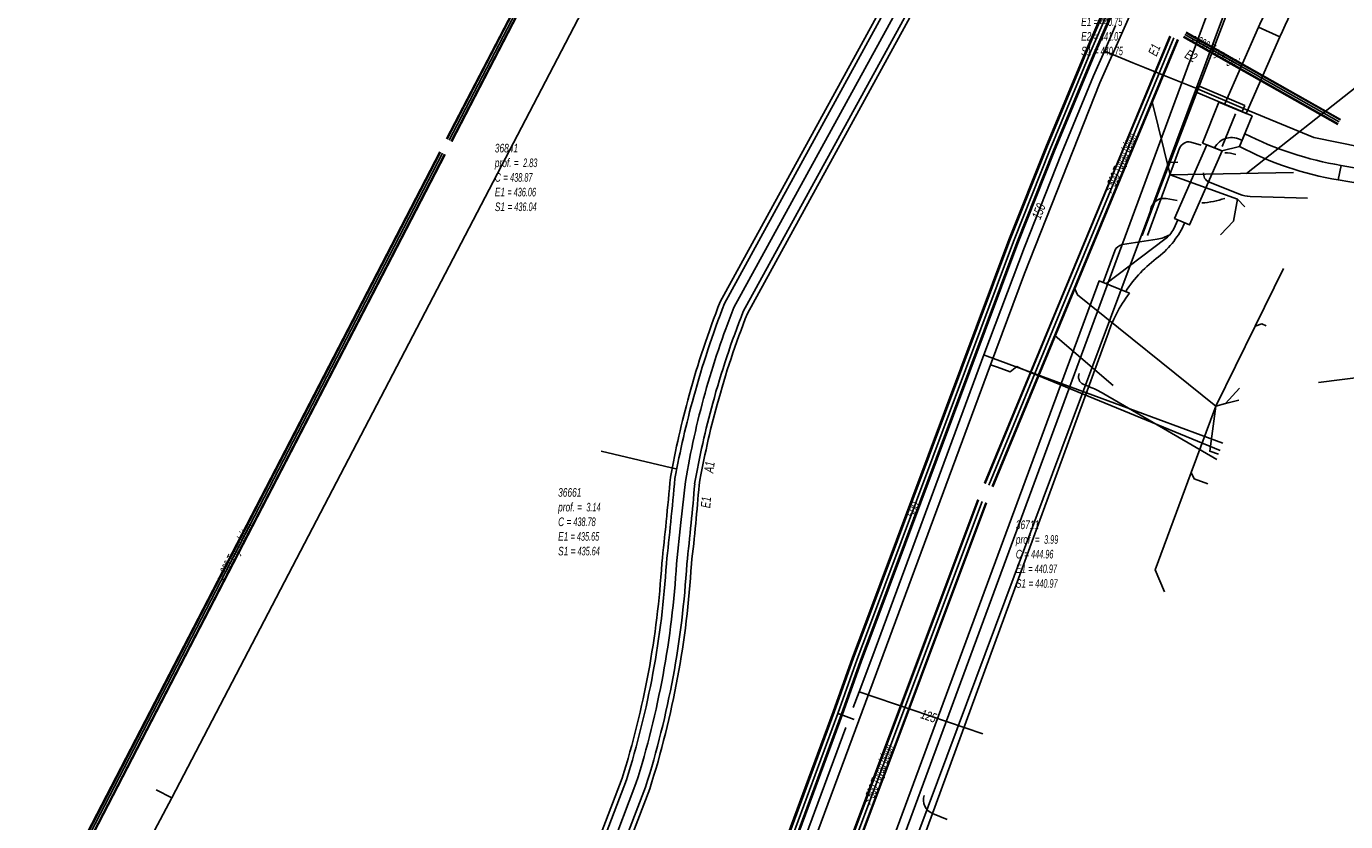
# Model space of a CAD drawing. Header units: metres. Extents: x 2695563 to 2696938, y 1260544 to 1262032.
# Tile 273 of 340: x 2696609 to 2696686, y 1261383 to 1261430. Entities that reach past the tile are written whole.
import ezdxf

# ---------------------------------------------------------------- set-up
doc = ezdxf.new("R2010")
doc.units = ezdxf.units.M
doc.header["$LTSCALE"] = 100
doc.linetypes.add('AUSGEZOGEN', pattern=[0])
doc.linetypes.add('VERDECKT2_S2', pattern=[0.18, 0.1, -0.08])
for name, color, linetype in [('Eau portable_Cadastre des conduites_Conduite', 171, 'AUSGEZOGEN'), ('Eau potable_Cadastre des conduites_Conduite_Texte', 171, 'AUSGEZOGEN'), ('Eau potable_Cadastre des conduites_Tube de protection', 171, 'AUSGEZOGEN'), ('EU_Cadastre des conduites', 24, 'AUSGEZOGEN'), ('EU_Cadastre des conduites – Texte', 7, 'AUSGEZOGEN'), ('EU_Cadastre des conduites_Axe de tracé', 24, 'AUSGEZOGEN'), ('EU_Cadastre des conduites_Regard normalisé – Texte', 24, 'AUSGEZOGEN'), ('EU_Cadastre des conduites_Texte entrée-sortie', 24, 'AUSGEZOGEN'), ('Gaz_Cadastre des conduites_Conduite', 32, 'AUSGEZOGEN'), ('Réseau électrique_Cadastre des conduite_Bord du tracé', 1, 'AUSGEZOGEN'), ('Réseau électrique_Cadastre des conduite_Tronçon de tracé', 1, 'AUSGEZOGEN'), ('Réseau électrique_Cadastre des conduites_Ouvrage_Surface-Ligne-Point', 1, 'AUSGEZOGEN'), ('Télécommunications_SW_Cadastre des conduites_Bord du tracé', 94, 'AUSGEZOGEN')]:
    doc.layers.add(name, color=color, linetype=linetype)
doc.styles.add('ARIAL', font='arial.ttf')
pattern_1 = [(0, (2708005, 1273150), (6075, 6075), [6075, -6075]), (90, (2708005, 1273150), (-6075, 6075), [6075, -6075])]

# ---------------------------------------------------------------- blocks, each defined once
blk = doc.blocks.new('COMPLEXOBJECT_1472')
at = {"layer": 'EU_Cadastre des conduites_Axe de tracé', "color": 24, "linetype": 'AUSGEZOGEN', "transparency": 33554687}
blk.add_line((6648.732, 11414.073), (6684.262, 11478.949), dxfattribs=at)
for centre, radius, start, end in [((6698.795, 11394.33), 53.815, 158.4777, 164.63987), ((6698.781, 11394.307), 53.808, 164.61156, 169.88657)]:
    blk.add_arc(centre, radius, start, end, dxfattribs=at)
blk = doc.blocks.new('COMPLEXOBJECT_1473')
at = {"layer": 'EU_Cadastre des conduites_Axe de tracé', "color": 24, "linetype": 'AUSGEZOGEN', "transparency": 33554687}
blk.add_line((6648.981, 11413.968), (6684.496, 11478.815), dxfattribs=at)
for centre, radius, start, end in [((6701.736, 11393.491), 56.59, 158.78574, 164.61512), ((6701.919, 11393.417), 56.786, 164.59236, 169.58341)]:
    blk.add_arc(centre, radius, start, end, dxfattribs=at)
blk = doc.blocks.new('COMPLEXOBJECT_1474')
at = {"layer": 'EU_Cadastre des conduites_Axe de tracé', "color": 24, "linetype": 'AUSGEZOGEN', "transparency": 33554687}
blk.add_line((6650.087, 11413.502), (6685.539, 11478.22), dxfattribs=at)
for centre, radius, start, end in [((6698.206, 11394.466), 51.747, 158.4166, 164.70712), ((6697.692, 11394.589), 51.22, 164.68741, 170.13497)]:
    blk.add_arc(centre, radius, start, end, dxfattribs=at)
blk = doc.blocks.new('COMPLEXOBJECT_1475')
at = {"layer": 'EU_Cadastre des conduites_Axe de tracé', "color": 24, "linetype": 'AUSGEZOGEN', "transparency": 33554687}
blk.add_line((6650.336, 11413.397), (6685.773, 11478.087), dxfattribs=at)
for centre, radius, start, end in [((6698.358, 11394.403), 51.642, 158.41976, 164.69753), ((6697.967, 11394.484), 51.243, 164.66988, 170.09835)]:
    blk.add_arc(centre, radius, start, end, dxfattribs=at)
blk = doc.blocks.new('COMPLEXOBJECT_1476')
at = {"layer": 'EU_Cadastre des conduites_Axe de tracé', "color": 24, "linetype": 'AUSGEZOGEN', "transparency": 33554687}
for centre, radius, start, end in [((6304.483, 11435.656), 342.813, 354.22388, 354.66048), ((6273.723, 11438.958), 373.75, 353.8162, 354.19493), ((6592.211, 11401.956), 53.186, 349.53983, 356.48797), ((6592.404, 11401.925), 52.991, 342.5871, 349.53516)]:
    blk.add_arc(centre, radius, start, end, dxfattribs=at)
blk = doc.blocks.new('COMPLEXOBJECT_1477')
at = {"layer": 'EU_Cadastre des conduites_Axe de tracé', "color": 24, "linetype": 'AUSGEZOGEN', "transparency": 33554687}
for centre, radius, start, end in [((6377.454, 11428.132), 269.725, 354.25606, 354.79958), ((6342.76, 11431.716), 304.604, 353.77533, 354.23833), ((6592.005, 11401.981), 53.664, 349.54998, 356.48253), ((6592.3, 11401.954), 53.369, 342.56856, 349.52211)]:
    blk.add_arc(centre, radius, start, end, dxfattribs=at)
blk = doc.blocks.new('COMPLEXOBJECT_1478')
at = {"layer": 'EU_Cadastre des conduites_Axe de tracé', "color": 24, "linetype": 'AUSGEZOGEN', "transparency": 33554687}
for centre, radius, start, end in [((6514.658, 11414.062), 133.003, 354.39054, 355.38662), ((6505.014, 11415.036), 142.696, 353.41296, 354.3797), ((6592.518, 11401.908), 54.347, 349.53071, 356.58081), ((6592.596, 11401.891), 54.267, 342.45663, 349.53313)]:
    blk.add_arc(centre, radius, start, end, dxfattribs=at)
blk = doc.blocks.new('COMPLEXOBJECT_1479')
at = {"layer": 'EU_Cadastre des conduites_Axe de tracé', "color": 24, "linetype": 'AUSGEZOGEN', "transparency": 33554687}
for centre, radius, start, end in [((6540.577, 11411.353), 107.213, 354.48001, 355.69011), ((6537.979, 11411.554), 109.818, 353.25778, 354.50611), ((6592.833, 11401.873), 54.3, 349.50676, 356.60877), ((6592.613, 11401.893), 54.52, 342.43164, 349.52881)]:
    blk.add_arc(centre, radius, start, end, dxfattribs=at)
blk = doc.blocks.new('COMPLEXOBJECT_1547')
at = {"layer": 'EU_Cadastre des conduites', "color": 24, "linetype": 'AUSGEZOGEN', "transparency": 33554687}
blk.add_line((6598.153, 11266.336), (6643.78, 11385.752), dxfattribs=at)
blk.add_lwpolyline([(6646.163, 11398.677), (6646.424, 11401.096), (6646.685, 11403.516)], dxfattribs=at)
for centre, radius, start, end in [((6592.703, 11401.85), 53.554, 349.55698, 356.60328), ((6593.037, 11401.77), 53.211, 342.48122, 349.57711)]:
    blk.add_arc(centre, radius, start, end, dxfattribs=at)
blk = doc.blocks.new('COMPLEXOBJECT_1548')
at = {"layer": 'EU_Cadastre des conduites', "color": 24, "linetype": 'AUSGEZOGEN', "transparency": 33554687}
blk.add_line((6649.534, 11413.735), (6685.014, 11478.525), dxfattribs=at)
for centre, radius, start, end in [((6696.504, 11395.139), 50.518, 158.40052, 164.41511), ((6696.445, 11395.141), 50.46, 164.40003, 170.44661)]:
    blk.add_arc(centre, radius, start, end, dxfattribs=at)
blk = doc.blocks.new('COMPLEXOBJECT_1595')
at = {"layer": 'Réseau électrique_Cadastre des conduite_Bord du tracé', "color": 1, "linetype": 'AUSGEZOGEN', "transparency": 33554687}
for points in [[(6672.784, 11414.577), (6671.005, 11415.303), (6657.683, 11379.224)], [(6627.483, 11297.054), (6619.995, 11276.647), (6621.529, 11276.084), (6635.587, 11314.346), (6647.716, 11347.084), (6671.482, 11412.048)]]:
    blk.add_lwpolyline(points, dxfattribs=at)
blk.add_arc((6679.219, 11409.664), 8.096, 142.64195, 162.87669, dxfattribs=at)
blk = doc.blocks.new('COMPLEXOBJECT_1596')
at = {"layer": 'Réseau électrique_Cadastre des conduite_Bord du tracé', "color": 1, "linetype": 'AUSGEZOGEN', "transparency": 33554687}
for p, q in [((6706.685, 11424.344), (6706.287, 11425.106)), ((6685.231, 11422.095), (6685.062, 11421.253))]:
    blk.add_line(p, q, dxfattribs=at)
for centre, radius, start, end in [((6691.504, 11453.359), 31.887, 258.6551, 297.62111), ((6691.504, 11453.368), 32.755, 258.65815, 297.61245)]:
    blk.add_arc(centre, radius, start, end, dxfattribs=at)
blk = doc.blocks.new('COMPLEXOBJECT_1726')
at = {"layer": 'Réseau électrique_Cadastre des conduite_Bord du tracé', "color": 1, "linetype": 'AUSGEZOGEN', "transparency": 33554687}
for p, q in [((6686.944, 11440.579), (6685.829, 11441.183)), ((6680.379, 11430.223), (6681.627, 11429.649))]:
    blk.add_line(p, q, dxfattribs=at)
for centre, radius, start, end in [((6857.466, 11348.999), 194.826, 151.7604, 155.3607), ((6935.14, 11313.083), 279.028, 152.81094, 155.30699)]:
    blk.add_arc(centre, radius, start, end, dxfattribs=at)
blk = doc.blocks.new('COMPLEXOBJECT_1743')
at = {"layer": 'Réseau électrique_Cadastre des conduite_Bord du tracé', "color": 1, "linetype": 'AUSGEZOGEN', "transparency": 33554687}
for p, q in [((6679.57, 11423.962), (6679.267, 11423.219)), ((6685.062, 11421.253), (6685.231, 11422.095))]:
    blk.add_line(p, q, dxfattribs=at)
for centre, radius, start, end in [((6688.553, 11441.682), 19.867, 243.11926, 260.37559), ((6687.954, 11439.302), 18.28, 241.62437, 260.8958)]:
    blk.add_arc(centre, radius, start, end, dxfattribs=at)
blk = doc.blocks.new('COMPLEXOBJECT_2026')
at = {"layer": 'Réseau électrique_Cadastre des conduite_Tronçon de tracé', "color": 1, "linetype": 'AUSGEZOGEN', "transparency": 33554687}
blk.add_line((6671.401, 11415.141), (6674.875, 11417.755), dxfattribs=at)
blk.add_arc((6673.792, 11419.197), 1.804, 306.91722, 319.34743, dxfattribs=at)
blk = doc.blocks.new('COMPLEXOBJECT_2027')
at = {"layer": 'Réseau électrique_Cadastre des conduite_Tronçon de tracé', "color": 1, "linetype": 'AUSGEZOGEN', "transparency": 33554687}
for p, q in [((6670.4, 11409.09), (6670.065, 11409.228)), ((6677.927, 11404.8), (6671.284, 11408.672))]:
    blk.add_line(p, q, dxfattribs=at)
for centre, radius, start, end in [((6670.279, 11409.661), 0.483, 154.96749, 243.72457), ((6668.416, 11403.751), 5.696, 59.76841, 69.61728)]:
    blk.add_arc(centre, radius, start, end, dxfattribs=at)
blk = doc.blocks.new('COMPLEXOBJECT_2031')
at = {"layer": 'Réseau électrique_Cadastre des conduite_Tronçon de tracé', "color": 1, "linetype": 'AUSGEZOGEN', "transparency": 33554687}
blk.add_line((6700.5, 11468.762), (6713.826, 11485.167), dxfattribs=at)
blk.add_lwpolyline([(6673.542, 11417.968), (6674.033, 11419.281), (6679.253, 11432.972)], dxfattribs=at)
for centre, radius, start, end in [((6701.659, 11467.762), 1.531, 139.20574, 168.26446), ((6697.912, 11468.441), 2.278, 298.09778, 350.69487), ((6699.61, 11465.182), 1.398, 116.56395, 142.17102), ((6927.118, 11288.9), 289.209, 142.22991, 145.11252), ((6751.726, 11412.573), 74.61, 145.97838, 151.8011), ((6857.138, 11361.484), 191.713, 153.23134, 158.10585)]:
    blk.add_arc(centre, radius, start, end, dxfattribs=at)
blk = doc.blocks.new('COMPLEXOBJECT_2032')
at = {"layer": 'Réseau électrique_Cadastre des conduite_Tronçon de tracé', "color": 1, "linetype": 'AUSGEZOGEN', "transparency": 33554687}
blk.add_lwpolyline([(6673.842, 11417.982), (6674.853, 11420.703), (6675.739, 11423.113)], dxfattribs=at)
blk.add_arc((6676.284, 11422.896), 0.587, 79.01397, 158.29245, dxfattribs=at)
blk = doc.blocks.new('COMPLEXOBJECT_2043')
at = {"layer": 'Réseau électrique_Cadastre des conduite_Tronçon de tracé', "color": 1, "linetype": 'AUSGEZOGEN', "transparency": 33554687}
for p, q in [((6679.257, 11420.412), (6677.439, 11421.127)), ((6683.264, 11420.164), (6679.887, 11420.272))]:
    blk.add_line(p, q, dxfattribs=at)
for centre, radius, start, end in [((6677.67, 11421.598), 0.524, 172.224, 243.91), ((6679.977, 11422.166), 1.896, 247.67301, 267.26938)]:
    blk.add_arc(centre, radius, start, end, dxfattribs=at)
blk = doc.blocks.new('COMPLEXOBJECT_2045')
at = {"layer": 'Réseau électrique_Cadastre des conduite_Tronçon de tracé', "color": 1, "linetype": 'AUSGEZOGEN', "transparency": 33554687}
for p, q in [((6672.381, 11417.438), (6674.417, 11417.759)), ((6671.246, 11415.205), (6671.922, 11417.068))]:
    blk.add_line(p, q, dxfattribs=at)
for centre, radius, start, end in [((6674.129, 11419.753), 2.015, 278.21405, 300.77086), ((6672.458, 11416.873), 0.57, 97.72869, 160.0159)]:
    blk.add_arc(centre, radius, start, end, dxfattribs=at)
blk = doc.blocks.new('COMPLEXOBJECT_2046')
at = {"layer": 'Réseau électrique_Cadastre des conduite_Tronçon de tracé', "color": 1, "linetype": 'AUSGEZOGEN', "transparency": 33554687}
blk.add_line((6675.391, 11418.361), (6675.634, 11418.9), dxfattribs=at)
blk.add_arc((6673.77, 11419.217), 1.833, 319.30471, 332.15301, dxfattribs=at)
blk = doc.blocks.new('COMPLEXOBJECT_2077')
at = {"layer": 'Réseau électrique_Cadastre des conduite_Tronçon de tracé', "color": 1, "linetype": 'AUSGEZOGEN', "transparency": 33554687}
for centre, radius, start, end in [((6671.199, 11420.853), 5.287, 308.64866, 336.2391), ((6679.222, 11410.326), 7.952, 126.42422, 146.90133)]:
    blk.add_arc(centre, radius, start, end, dxfattribs=at)
blk = doc.blocks.new('COMPLEXOBJECT_2078')
at = {"layer": 'Réseau électrique_Cadastre des conduite_Tronçon de tracé', "color": 1, "linetype": 'AUSGEZOGEN', "transparency": 33554687}
blk.add_line((6662.079, 11383.628), (6661.218, 11383.982), dxfattribs=at)
blk.add_arc((6661.538, 11384.783), 0.862, 161.7288, 248.23468, dxfattribs=at)

msp = doc.modelspace()

# ---------------------------------------------------------------- hatches: boundary and pattern name
at = {"layer": 'Réseau électrique_Cadastre des conduite_Bord du tracé', "lineweight": 18, "transparency": 33554687}
h = msp.add_hatch(dxfattribs=at)
h.set_pattern_fill('MUSTER', color=1, scale=6075, style=0, pattern_type=2)
h.set_pattern_definition(pattern_1)
h.paths.add_polyline_path([(2696682.597, 1261429.459), (2696682.761, 1261429.815), (2696682.926, 1261430.171), (2696683.091, 1261430.527), (2696683.256, 1261430.882), (2696683.422, 1261431.237), (2696683.589, 1261431.592), (2696683.756, 1261431.947), (2696683.923, 1261432.302), (2696684.092, 1261432.656), (2696684.26, 1261433.01), (2696684.429, 1261433.364), (2696684.599, 1261433.717), (2696684.769, 1261434.071), (2696684.939, 1261434.424), (2696685.11, 1261434.777), (2696685.282, 1261435.129), (2696685.454, 1261435.482), (2696685.626, 1261435.834), (2696685.799, 1261436.186), (2696685.973, 1261436.537), (2696686.147, 1261436.889), (2696686.321, 1261437.24), (2696686.496, 1261437.591), (2696686.672, 1261437.941), (2696686.848, 1261438.292), (2696687.024, 1261438.642), (2696687.201, 1261438.992), (2696687.379, 1261439.342), (2696687.557, 1261439.691), (2696687.735, 1261440.04), (2696687.914, 1261440.389), (2696686.799, 1261440.993), (2696686.612, 1261440.645), (2696686.427, 1261440.296), (2696686.242, 1261439.948), (2696686.057, 1261439.598), (2696685.874, 1261439.249), (2696685.691, 1261438.899), (2696685.508, 1261438.548), (2696685.327, 1261438.198), (2696685.146, 1261437.847), (2696684.966, 1261437.495), (2696684.786, 1261437.143), (2696684.608, 1261436.791), (2696684.43, 1261436.439), (2696684.252, 1261436.086), (2696684.076, 1261435.733), (2696683.9, 1261435.379), (2696683.725, 1261435.025), (2696683.551, 1261434.671), (2696683.377, 1261434.316), (2696683.204, 1261433.961), (2696683.032, 1261433.606), (2696682.86, 1261433.25), (2696682.689, 1261432.894), (2696682.519, 1261432.537), (2696682.35, 1261432.181), (2696682.181, 1261431.824), (2696682.013, 1261431.466), (2696681.846, 1261431.108), (2696681.68, 1261430.75), (2696681.514, 1261430.392), (2696681.349, 1261430.033)], flags=0)
h = msp.add_hatch(dxfattribs=at)
h.set_pattern_fill('MUSTER', color=1, scale=6075, style=0, pattern_type=2)
h.set_pattern_definition(pattern_1)
h.paths.add_polyline_path([(2696679.35, 1261425.489), (2696680.615, 1261424.96), (2696682.597, 1261429.459), (2696681.349, 1261430.033)], flags=0)
h = msp.add_hatch(dxfattribs=at)
h.set_pattern_fill('MUSTER', color=1, scale=6075, style=0, pattern_type=2)
h.set_pattern_definition(pattern_1)
h.paths.add_polyline_path([(2696686.201, 1261421.905), (2696686.032, 1261421.063), (2696686.738, 1261420.929), (2696687.446, 1261420.811), (2696688.157, 1261420.709), (2696688.87, 1261420.622), (2696689.585, 1261420.551), (2696690.302, 1261420.495), (2696691.019, 1261420.456), (2696691.737, 1261420.432), (2696692.455, 1261420.423), (2696693.173, 1261420.431), (2696693.891, 1261420.454), (2696694.609, 1261420.493), (2696695.325, 1261420.548), (2696696.04, 1261420.618), (2696696.753, 1261420.704), (2696697.464, 1261420.806), (2696698.173, 1261420.923), (2696698.879, 1261421.056), (2696699.582, 1261421.204), (2696700.281, 1261421.367), (2696700.977, 1261421.546), (2696701.668, 1261421.74), (2696702.356, 1261421.95), (2696703.038, 1261422.174), (2696703.716, 1261422.413), (2696704.387, 1261422.667), (2696705.054, 1261422.936), (2696705.714, 1261423.219), (2696706.368, 1261423.516), (2696707.015, 1261423.828), (2696707.655, 1261424.154), (2696707.257, 1261424.916), (2696706.634, 1261424.599), (2696706.004, 1261424.295), (2696705.367, 1261424.005), (2696704.724, 1261423.729), (2696704.075, 1261423.467), (2696703.421, 1261423.22), (2696702.761, 1261422.987), (2696702.097, 1261422.769), (2696701.428, 1261422.565), (2696700.754, 1261422.376), (2696700.077, 1261422.202), (2696699.396, 1261422.042), (2696698.711, 1261421.898), (2696698.024, 1261421.769), (2696697.333, 1261421.654), (2696696.641, 1261421.555), (2696695.946, 1261421.472), (2696695.25, 1261421.403), (2696694.553, 1261421.35), (2696693.854, 1261421.312), (2696693.155, 1261421.289), (2696692.456, 1261421.282), (2696691.756, 1261421.29), (2696691.057, 1261421.313), (2696690.359, 1261421.352), (2696689.661, 1261421.406), (2696688.965, 1261421.476), (2696688.271, 1261421.56), (2696687.578, 1261421.66), (2696686.888, 1261421.775)], flags=0)
h = msp.add_hatch(dxfattribs=at)
h.set_pattern_fill('MUSTER', color=1, scale=6075, style=0, pattern_type=2)
h.set_pattern_definition(pattern_1)
h.paths.add_polyline_path([(2696680.237, 1261423.029), (2696680.412, 1261422.936), (2696680.588, 1261422.844), (2696680.765, 1261422.755), (2696680.943, 1261422.667), (2696681.122, 1261422.582), (2696681.302, 1261422.498), (2696681.482, 1261422.416), (2696681.664, 1261422.336), (2696681.846, 1261422.259), (2696682.03, 1261422.183), (2696682.214, 1261422.109), (2696682.399, 1261422.037), (2696682.584, 1261421.967), (2696682.771, 1261421.9), (2696682.958, 1261421.834), (2696683.146, 1261421.77), (2696683.334, 1261421.708), (2696683.523, 1261421.649), (2696683.713, 1261421.591), (2696683.903, 1261421.536), (2696684.094, 1261421.482), (2696684.286, 1261421.431), (2696684.478, 1261421.382), (2696684.671, 1261421.334), (2696684.864, 1261421.289), (2696685.058, 1261421.246), (2696685.252, 1261421.205), (2696685.446, 1261421.167), (2696685.641, 1261421.13), (2696685.836, 1261421.095), (2696686.032, 1261421.063), (2696686.201, 1261421.905), (2696686.011, 1261421.938), (2696685.821, 1261421.973), (2696685.632, 1261422.01), (2696685.443, 1261422.049), (2696685.254, 1261422.089), (2696685.065, 1261422.132), (2696684.878, 1261422.176), (2696684.69, 1261422.222), (2696684.503, 1261422.27), (2696684.317, 1261422.32), (2696684.131, 1261422.371), (2696683.945, 1261422.424), (2696683.76, 1261422.479), (2696683.576, 1261422.536), (2696683.392, 1261422.595), (2696683.209, 1261422.655), (2696683.026, 1261422.718), (2696682.844, 1261422.782), (2696682.662, 1261422.847), (2696682.481, 1261422.915), (2696682.301, 1261422.984), (2696682.122, 1261423.055), (2696681.943, 1261423.128), (2696681.765, 1261423.203), (2696681.588, 1261423.279), (2696681.411, 1261423.357), (2696681.235, 1261423.436), (2696681.06, 1261423.518), (2696680.886, 1261423.601), (2696680.713, 1261423.686), (2696680.54, 1261423.772)], flags=0)
h = msp.add_hatch(dxfattribs=at)
h.set_pattern_fill('MUSTER', color=1, scale=6075, style=0, pattern_type=2)
h.set_pattern_definition(pattern_1)
h.paths.add_polyline_path([(2696679.206, 1261422.758), (2696678.309, 1261423.119), (2696676.412, 1261418.794), (2696677.297, 1261418.406)], flags=0)
h = msp.add_hatch(dxfattribs=at)
h.set_pattern_fill('MUSTER', color=1, scale=6075, style=0, pattern_type=2)
h.set_pattern_definition(pattern_1)
h.paths.add_polyline_path([(2696646.997, 1261347.476), (2696630.829, 1261303.266), (2696630.717, 1261303.075), (2696630.607, 1261302.883), (2696630.5, 1261302.689), (2696630.394, 1261302.494), (2696630.291, 1261302.298), (2696630.191, 1261302.101), (2696630.092, 1261301.902), (2696629.996, 1261301.703), (2696629.902, 1261301.502), (2696629.811, 1261301.3), (2696629.722, 1261301.098), (2696629.635, 1261300.894), (2696629.551, 1261300.689), (2696629.469, 1261300.483), (2696629.39, 1261300.276), (2696629.313, 1261300.069), (2696629.238, 1261299.86), (2696629.166, 1261299.651), (2696629.096, 1261299.441), (2696629.029, 1261299.23), (2696628.964, 1261299.018), (2696628.902, 1261298.805), (2696628.842, 1261298.592), (2696628.784, 1261298.378), (2696628.729, 1261298.164), (2696628.677, 1261297.948), (2696628.627, 1261297.733), (2696628.58, 1261297.516), (2696628.535, 1261297.299), (2696628.493, 1261297.082), (2696628.453, 1261296.864), (2696620.965, 1261276.457), (2696622.499, 1261275.894), (2696636.557, 1261314.156), (2696648.686, 1261346.894), (2696672.452, 1261411.858), (2696672.48, 1261411.946), (2696672.508, 1261412.034), (2696672.538, 1261412.121), (2696672.569, 1261412.208), (2696672.6, 1261412.295), (2696672.633, 1261412.381), (2696672.666, 1261412.467), (2696672.701, 1261412.552), (2696672.737, 1261412.637), (2696672.773, 1261412.722), (2696672.811, 1261412.806), (2696672.849, 1261412.89), (2696672.888, 1261412.974), (2696672.929, 1261413.057), (2696672.97, 1261413.139), (2696673.012, 1261413.221), (2696673.055, 1261413.303), (2696673.1, 1261413.384), (2696673.145, 1261413.464), (2696673.19, 1261413.544), (2696673.237, 1261413.624), (2696673.285, 1261413.703), (2696673.334, 1261413.781), (2696673.383, 1261413.859), (2696673.433, 1261413.936), (2696673.485, 1261414.013), (2696673.537, 1261414.089), (2696673.59, 1261414.164), (2696673.644, 1261414.239), (2696673.698, 1261414.313), (2696673.754, 1261414.387), (2696671.975, 1261415.113), (2696658.653, 1261379.034), (2696658.631, 1261378.966), (2696658.608, 1261378.898), (2696658.585, 1261378.83), (2696658.561, 1261378.762), (2696658.536, 1261378.695), (2696658.511, 1261378.627), (2696658.485, 1261378.561), (2696658.458, 1261378.494), (2696658.431, 1261378.428), (2696658.403, 1261378.361), (2696658.374, 1261378.296), (2696658.345, 1261378.23), (2696658.315, 1261378.165), (2696658.285, 1261378.1), (2696658.254, 1261378.035), (2696658.222, 1261377.971), (2696658.19, 1261377.907), (2696658.157, 1261377.843), (2696658.123, 1261377.779), (2696658.089, 1261377.716), (2696658.054, 1261377.654), (2696658.018, 1261377.591), (2696657.982, 1261377.529), (2696657.945, 1261377.467), (2696657.908, 1261377.406), (2696657.87, 1261377.345), (2696657.832, 1261377.285), (2696657.793, 1261377.224), (2696657.753, 1261377.164), (2696657.713, 1261377.105), (2696657.672, 1261377.046), (2696657.588, 1261376.921), (2696657.506, 1261376.795), (2696657.426, 1261376.668), (2696657.348, 1261376.539), (2696657.272, 1261376.409), (2696657.198, 1261376.278), (2696657.126, 1261376.146), (2696657.056, 1261376.013), (2696656.988, 1261375.879), (2696656.923, 1261375.743), (2696656.86, 1261375.607), (2696656.799, 1261375.469), (2696656.74, 1261375.331), (2696656.683, 1261375.191), (2696656.628, 1261375.051), (2696656.576, 1261374.91), (2696656.526, 1261374.768), (2696656.478, 1261374.626), (2696656.433, 1261374.482), (2696656.39, 1261374.338), (2696656.349, 1261374.193), (2696656.31, 1261374.048), (2696656.274, 1261373.902), (2696656.24, 1261373.755), (2696656.208, 1261373.608), (2696656.179, 1261373.461), (2696656.152, 1261373.313), (2696656.128, 1261373.164), (2696656.105, 1261373.016), (2696656.085, 1261372.866), (2696656.068, 1261372.717), (2696656.062, 1261372.657), (2696656.055, 1261372.597), (2696656.047, 1261372.538), (2696656.04, 1261372.478), (2696656.031, 1261372.418), (2696656.022, 1261372.359), (2696656.013, 1261372.299), (2696656.003, 1261372.24), (2696655.992, 1261372.181), (2696655.981, 1261372.122), (2696655.97, 1261372.062), (2696655.958, 1261372.003), (2696655.945, 1261371.945), (2696655.932, 1261371.886), (2696655.919, 1261371.827), (2696655.905, 1261371.769), (2696655.89, 1261371.71), (2696655.875, 1261371.652), (2696655.86, 1261371.594), (2696655.844, 1261371.536), (2696655.827, 1261371.478), (2696655.81, 1261371.42), (2696655.792, 1261371.363), (2696655.774, 1261371.305), (2696655.756, 1261371.248), (2696655.737, 1261371.191), (2696655.717, 1261371.134), (2696655.697, 1261371.077), (2696655.677, 1261371.021), (2696655.656, 1261370.964), (2696655.634, 1261370.908)], flags=0)
at = {"layer": 'Réseau électrique_Cadastre des conduites_Ouvrage_Surface-Ligne-Point', "lineweight": 18, "transparency": 33554687}
h = msp.add_hatch(dxfattribs=at)
h.set_pattern_fill('MUSTER', color=1, scale=4050, style=0, pattern_type=2)
h.set_pattern_definition([(0, (2703955, 1269100), (4050, 4050), [4050, -4050]), (90, (2703955, 1269100), (-4050, 4050), [4050, -4050])])
h.paths.add_polyline_path([(2696678.047, 1261423.224), (2696679.191, 1261422.764), (2696680.237, 1261423.029), (2696680.966, 1261424.813), (2696679.009, 1261425.632)], flags=0)

# ---------------------------------------------------------------- linework, layer by layer
at = {"layer": 'Eau portable_Cadastre des conduites_Conduite', "linetype": 'AUSGEZOGEN', "transparency": 33554687}
for p, q in [((2696671.168, 1261428.59), (2696673.695, 1261434.418)), ((2696671.197, 1261428.578), (2696673.723, 1261434.405)), ((2696671.226, 1261428.565), (2696673.752, 1261434.392)), ((2696671.628, 1261428.395), (2696674.15, 1261434.212)), ((2696671.657, 1261428.382), (2696674.179, 1261434.199)), ((2696671.686, 1261428.37), (2696674.207, 1261434.186)), ((2696668.839, 1261422.975), (2696671.168, 1261428.59)), ((2696668.868, 1261422.963), (2696671.197, 1261428.578)), ((2696668.897, 1261422.951), (2696671.226, 1261428.565)), ((2696669.303, 1261422.787), (2696671.628, 1261428.395)), ((2696669.332, 1261422.775), (2696671.657, 1261428.382)), ((2696669.361, 1261422.763), (2696671.686, 1261428.37)), ((2696666.673, 1261417.533), (2696668.839, 1261422.975)), ((2696666.702, 1261417.522), (2696668.868, 1261422.963)), ((2696666.731, 1261417.511), (2696668.897, 1261422.951)), ((2696667.139, 1261417.353), (2696669.303, 1261422.787)), ((2696667.168, 1261417.342), (2696669.332, 1261422.775)), ((2696667.197, 1261417.331), (2696669.361, 1261422.763)), ((2696658.153, 1261394.727), (2696666.673, 1261417.533)), ((2696658.182, 1261394.716), (2696666.702, 1261417.522)), ((2696658.211, 1261394.705), (2696666.731, 1261417.511)), ((2696658.621, 1261394.551), (2696667.139, 1261417.353)), ((2696658.65, 1261394.54), (2696667.168, 1261417.342)), ((2696658.679, 1261394.529), (2696667.197, 1261417.331)), ((2696657.487, 1261392.973), (2696658.153, 1261394.727)), ((2696657.516, 1261392.962), (2696658.182, 1261394.716)), ((2696657.545, 1261392.951), (2696658.211, 1261394.705)), ((2696657.955, 1261392.795), (2696658.621, 1261394.551)), ((2696657.984, 1261392.784), (2696658.65, 1261394.54)), ((2696658.013, 1261392.773), (2696658.679, 1261394.529)), ((2696657.485, 1261392.968), (2696656.344, 1261389.771)), ((2696657.515, 1261392.957), (2696656.374, 1261389.76)), ((2696657.544, 1261392.947), (2696656.403, 1261389.75)), ((2696657.956, 1261392.799), (2696656.815, 1261389.602)), ((2696657.985, 1261392.789), (2696656.844, 1261389.592)), ((2696658.015, 1261392.778), (2696656.874, 1261389.581)), ((2696656.345, 1261389.774), (2696615.378, 1261279.076)), ((2696656.375, 1261389.763), (2696615.408, 1261279.065)), ((2696656.404, 1261389.752), (2696615.437, 1261279.054)), ((2696656.814, 1261389.6), (2696615.847, 1261278.902)), ((2696656.843, 1261389.589), (2696615.876, 1261278.891)), ((2696656.873, 1261389.578), (2696615.906, 1261278.88))]:
    msp.add_line(p, q, dxfattribs=at)
at = {"layer": 'Eau portable_Cadastre des conduites_Conduite', "color": 255, "linetype": 'AUSGEZOGEN', "transparency": 33554687}
for p, q in [((2696671.427, 1261428.48), (2696673.951, 1261434.302)), ((2696669.1, 1261422.869), (2696671.427, 1261428.48)), ((2696666.935, 1261417.432), (2696669.1, 1261422.869)), ((2696658.416, 1261394.628), (2696666.935, 1261417.432)), ((2696657.75, 1261392.873), (2696658.416, 1261394.628)), ((2696657.75, 1261392.873), (2696656.609, 1261389.676)), ((2696656.609, 1261389.676), (2696615.642, 1261278.978))]:
    msp.add_line(p, q, dxfattribs=at)
at = {"layer": 'Eau portable_Cadastre des conduites_Conduite', "color": 7, "linetype": 'AUSGEZOGEN', "transparency": 33554687}
for p, q in [((2696672.285, 1261428.631), (2696672.946, 1261430.133)), ((2696671.652, 1261427.169), (2696672.285, 1261428.631)), ((2696672.285, 1261428.631), (2696673.261, 1261428.232)), ((2696673.261, 1261428.232), (2696673.955, 1261427.947)), ((2696658.679, 1261393.094), (2696665.197, 1261410.76)), ((2696665.197, 1261410.76), (2696665.394, 1261410.688)), ((2696665.394, 1261410.688), (2696667.792, 1261409.809)), ((2696667.792, 1261409.809), (2696679.255, 1261405.58)), ((2696657.862, 1261390.947), (2696665.138, 1261388.473)), ((2696617.458, 1261384.709), (2696616.545, 1261385.185))]:
    msp.add_line(p, q, dxfattribs=at)
for points in [[(2696583.772, 1261320.367), (2696583.952, 1261320.713), (2696584.489, 1261321.741), (2696612.199, 1261374.775), (2696617.458, 1261384.709), (2696651.254, 1261449.529), (2696679.362, 1261503.631)], [(2696675.697, 1261427.226), (2696677.75, 1261426.407), (2696680.471, 1261425.254), (2696684.599, 1261423.55), (2696691.464, 1261422.151), (2696703.292, 1261423.664), (2696710.118, 1261427.679), (2696713.214, 1261430.156), (2696717.491, 1261434.515), (2696719.921, 1261437.555), (2696726.191, 1261445.355), (2696732.56, 1261453.346), (2696743.007, 1261466.16), (2696740.316, 1261468.451)], [(2696673.955, 1261427.947), (2696674.643, 1261427.665), (2696675.697, 1261427.226)], [(2696665.197, 1261410.76), (2696667.585, 1261417.091), (2696669.772, 1261422.611), (2696671.652, 1261427.169)], [(2696658.679, 1261393.094), (2696657.862, 1261390.947), (2696657.525, 1261390.037)], [(2696656.609, 1261389.676), (2696656.947, 1261389.552), (2696657.569, 1261389.325)], [(2696657.086, 1261388.848), (2696616.439, 1261278.991), (2696616.881, 1261276.515), (2696605.638, 1261245.705), (2696605.364, 1261244.953)]]:
    msp.add_lwpolyline(points, dxfattribs=at)
at = {"layer": 'Eau potable_Cadastre des conduites_Tube de protection', "color": 7, "linetype": 'VERDECKT2_S2', "transparency": 33554687}
msp.add_lwpolyline([(2696677.828, 1261426.591), (2696677.672, 1261426.223), (2696680.393, 1261425.07), (2696680.549, 1261425.438), (2696677.828, 1261426.591)], close=True, dxfattribs=at)
at = {"layer": 'EU_Cadastre des conduites', "linetype": 'AUSGEZOGEN', "transparency": 33554687}
for p, q in [((2696633.619, 1261423.47), (2696674.388, 1261502.069)), ((2696633.637, 1261423.461), (2696674.406, 1261502.06)), ((2696633.654, 1261423.452), (2696674.423, 1261502.051)), ((2696633.886, 1261423.332), (2696674.655, 1261501.931)), ((2696633.903, 1261423.323), (2696674.672, 1261501.922)), ((2696633.921, 1261423.314), (2696674.69, 1261501.913)), ((2696673.047, 1261422.086), (2696676.127, 1261429.506)), ((2696673.065, 1261422.079), (2696676.145, 1261429.498)), ((2696673.084, 1261422.071), (2696676.164, 1261429.49)), ((2696673.508, 1261421.895), (2696676.588, 1261429.314)), ((2696673.527, 1261421.887), (2696676.607, 1261429.306)), ((2696673.545, 1261421.88), (2696676.625, 1261429.298)), ((2696686.004, 1261424.317), (2696676.93, 1261429.448)), ((2696686.014, 1261424.334), (2696676.94, 1261429.465)), ((2696686.024, 1261424.352), (2696676.95, 1261429.483)), ((2696686.152, 1261424.578), (2696677.078, 1261429.709)), ((2696686.162, 1261424.596), (2696677.088, 1261429.727)), ((2696686.172, 1261424.613), (2696677.098, 1261429.744)), ((2696588.175, 1261335.715), (2696633.226, 1261422.701)), ((2696588.193, 1261335.706), (2696633.244, 1261422.692)), ((2696588.21, 1261335.697), (2696633.261, 1261422.683)), ((2696588.442, 1261335.577), (2696633.493, 1261422.563)), ((2696588.459, 1261335.568), (2696633.51, 1261422.554)), ((2696588.477, 1261335.559), (2696633.528, 1261422.545)), ((2696669.423, 1261413.343), (2696673.047, 1261422.086)), ((2696669.441, 1261413.336), (2696673.065, 1261422.079)), ((2696669.459, 1261413.328), (2696673.084, 1261422.071)), ((2696669.885, 1261413.152), (2696673.508, 1261421.895)), ((2696669.903, 1261413.144), (2696673.527, 1261421.887)), ((2696669.921, 1261413.137), (2696673.545, 1261421.88)), ((2696665.235, 1261403.215), (2696669.423, 1261413.343)), ((2696665.254, 1261403.208), (2696669.441, 1261413.336)), ((2696665.272, 1261403.2), (2696669.459, 1261413.328)), ((2696665.698, 1261403.024), (2696669.885, 1261413.152)), ((2696665.716, 1261403.016), (2696669.903, 1261413.144)), ((2696665.735, 1261403.009), (2696669.921, 1261413.137)), ((2696655.098, 1261376.245), (2696664.849, 1261402.247)), ((2696655.117, 1261376.238), (2696664.868, 1261402.24)), ((2696655.136, 1261376.231), (2696664.887, 1261402.233)), ((2696655.566, 1261376.069), (2696665.317, 1261402.071)), ((2696655.585, 1261376.062), (2696665.336, 1261402.064)), ((2696655.604, 1261376.055), (2696665.355, 1261402.057))]:
    msp.add_line(p, q, dxfattribs=at)
at = {"layer": 'EU_Cadastre des conduites', "color": 255, "transparency": 33554687}
for p, q in [((2696633.77, 1261423.392), (2696674.539, 1261501.991)), ((2696673.296, 1261421.983), (2696676.376, 1261429.402)), ((2696686.088, 1261424.465), (2696677.014, 1261429.596)), ((2696588.326, 1261335.637), (2696633.377, 1261422.623)), ((2696669.672, 1261413.24), (2696673.296, 1261421.983)), ((2696665.485, 1261403.112), (2696669.672, 1261413.24)), ((2696655.351, 1261376.15), (2696665.102, 1261402.152))]:
    msp.add_line(p, q, dxfattribs=at)
at = {"layer": 'EU_Cadastre des conduites', "color": 24, "linetype": 'AUSGEZOGEN', "transparency": 33554687}
for p, q in [((2696687.4, 1261426.764), (2696680.644, 1261421.432)), ((2696676.148, 1261421.344), (2696675.094, 1261425.654)), ((2696676.609, 1261422.096), (2696675.968, 1261422.08)), ((2696683.4, 1261421.487), (2696676.148, 1261421.344)), ((2696680.534, 1261419.476), (2696680.108, 1261419.926)), ((2696679.105, 1261417.822), (2696679.885, 1261418.624)), ((2696682.82, 1261415.851), (2696681.149, 1261412.459)), ((2696681.149, 1261412.459), (2696678.831, 1261407.754)), ((2696672.794, 1261408.974), (2696669.396, 1261411.89)), ((2696680.233, 1261408.809), (2696679.412, 1261407.907)), ((2696642.71, 1261405.103), (2696647.166, 1261404.046))]:
    msp.add_line(p, q, dxfattribs=at)
for points in [[(2696679.885, 1261418.624), (2696680.108, 1261419.926), (2696676.148, 1261421.344)], [(2696678.831, 1261407.754), (2696670.711, 1261414.291), (2696670.54, 1261414.648)], [(2696681.798, 1261412.473), (2696681.551, 1261412.595), (2696681.149, 1261412.459)], [(2696678.369, 1261403.178), (2696677.571, 1261403.473), (2696677.394, 1261403.858), (2696678.831, 1261407.754)], [(2696679, 1261404.92), (2696678.48, 1261405.1), (2696678.831, 1261407.754)], [(2696680.189, 1261408.111), (2696679.412, 1261407.907), (2696678.831, 1261407.754)], [(2696675.824, 1261396.839), (2696675.28, 1261398.13), (2696677.394, 1261403.858)]]:
    msp.add_lwpolyline(points, dxfattribs=at)
at = {"layer": 'EU_Cadastre des conduites_Axe de tracé', "color": 24, "linetype": 'AUSGEZOGEN', "transparency": 33554687}
for p, q in [((2696598.394, 1261266.392), (2696643.937, 1261385.877)), ((2696598.641, 1261266.308), (2696644.188, 1261385.776)), ((2696599.589, 1261265.968), (2696645.309, 1261385.344)), ((2696599.81, 1261265.905), (2696645.56, 1261385.246))]:
    msp.add_line(p, q, dxfattribs=at)
at = {"layer": 'Gaz_Cadastre des conduites_Conduite', "color": 32, "linetype": 'AUSGEZOGEN', "transparency": 33554687}
for p, q in [((2696665.592, 1261410.181), (2696665.997, 1261410.036)), ((2696667.344, 1261409.992), (2696679.095, 1261405.148))]:
    msp.add_line(p, q, dxfattribs=at)
for points in [[(2696659.277, 1261393.124), (2696665.592, 1261410.181), (2696667.585, 1261415.555), (2696672.016, 1261426.76), (2696676.963, 1261437.885), (2696682.511, 1261448.612), (2696688.619, 1261458.879), (2696696.125, 1261469.745), (2696702.798, 1261478.4), (2696710.838, 1261488.084), (2696713.144, 1261490.912)], [(2696665.997, 1261410.036), (2696666.755, 1261409.766), (2696667.136, 1261410.078), (2696667.344, 1261409.992)], [(2696659.277, 1261393.124), (2696616.993, 1261278.968), (2696617.47, 1261276.517), (2696606.047, 1261245.242)]]:
    msp.add_lwpolyline(points, dxfattribs=at)
at = {"layer": 'Réseau électrique_Cadastre des conduite_Bord du tracé', "color": 1, "linetype": 'AUSGEZOGEN', "transparency": 33554687}
for points in [[(2696679.35, 1261425.489), (2696680.615, 1261424.96), (2696682.597, 1261429.459), (2696681.349, 1261430.033), (2696679.35, 1261425.489)], [(2696679.206, 1261422.758), (2696678.309, 1261423.119), (2696676.412, 1261418.794), (2696677.297, 1261418.406), (2696679.206, 1261422.758)]]:
    msp.add_lwpolyline(points, close=True, dxfattribs=at)
at = {"layer": 'Réseau électrique_Cadastre des conduite_Tronçon de tracé', "color": 1, "linetype": 'AUSGEZOGEN', "transparency": 33554687}
for p, q in [((2696677.366, 1261423.282), (2696677.971, 1261423.107)), ((2696675.91, 1261419.962), (2696676.559, 1261419.843))]:
    msp.add_line(p, q, dxfattribs=at)
for centre, radius, start, end in [((2696679.774, 1261422.385), 1.161, 58.62739, 151.47671), ((2696679.287, 1261420.079), 2.577, 73.643, 88.18338), ((2696675.791, 1261419.178), 0.793, 81.38192, 186.29821), ((2696677.772, 1261424.416), 4.72, 272.92881, 289.62546)]:
    msp.add_arc(centre, radius, start, end, dxfattribs=at)
at = {"layer": 'Réseau électrique_Cadastre des conduites_Ouvrage_Surface-Ligne-Point', "color": 1, "linetype": 'AUSGEZOGEN', "transparency": 33554687}
msp.add_line((2696679.209, 1261423.026), (2696679.984, 1261424.935), dxfattribs=at)
msp.add_lwpolyline([(2696678.047, 1261423.224), (2696679.191, 1261422.764), (2696680.237, 1261423.029), (2696680.966, 1261424.813), (2696679.009, 1261425.632), (2696678.047, 1261423.224)], close=True, dxfattribs=at)
at = {"layer": 'Télécommunications_SW_Cadastre des conduites_Bord du tracé', "color": 94, "linetype": 'AUSGEZOGEN', "transparency": 33554687}
for points in [[(2696751.865, 1261530.936), (2696737.131, 1261510.808), (2696727.906, 1261499.81), (2696698.083, 1261464.256), (2696680.508, 1261433.989), (2696641.65, 1261329.88), (2696609.64, 1261243.352)], [(2696644.586, 1261339.295), (2696679.271, 1261433.37), (2696689.13, 1261452.83), (2696695.558, 1261462.457)], [(2696694.546, 1261408.924), (2696691.642, 1261410), (2696689.362, 1261409.713), (2696684.88, 1261409.15)]]:
    msp.add_lwpolyline(points, dxfattribs=at)

# ---------------------------------------------------------------- block references
at = {"layer": 'EU_Cadastre des conduites', "color": 24, "linetype": 'AUSGEZOGEN', "lineweight": -3, "transparency": 33554687}
for name in ['COMPLEXOBJECT_1548', 'COMPLEXOBJECT_1547']:
    msp.add_blockref(name, (2690000.97, 1249999.81), dxfattribs=at)
at = {"layer": 'EU_Cadastre des conduites_Axe de tracé', "color": 24, "linetype": 'AUSGEZOGEN', "lineweight": -3, "transparency": 33554687}
for name in ['COMPLEXOBJECT_1472', 'COMPLEXOBJECT_1473', 'COMPLEXOBJECT_1474', 'COMPLEXOBJECT_1475', 'COMPLEXOBJECT_1476', 'COMPLEXOBJECT_1477', 'COMPLEXOBJECT_1478', 'COMPLEXOBJECT_1479']:
    msp.add_blockref(name, (2690000.97, 1249999.81), dxfattribs=at)
at = {"layer": 'Réseau électrique_Cadastre des conduite_Bord du tracé', "color": 1, "linetype": 'AUSGEZOGEN', "lineweight": -3, "transparency": 33554687}
for name in ['COMPLEXOBJECT_1726', 'COMPLEXOBJECT_1596', 'COMPLEXOBJECT_1743', 'COMPLEXOBJECT_1595']:
    msp.add_blockref(name, (2690000.97, 1249999.81), dxfattribs=at)
at = {"layer": 'Réseau électrique_Cadastre des conduite_Tronçon de tracé', "color": 1, "linetype": 'AUSGEZOGEN', "lineweight": -3, "transparency": 33554687}
for name in ['COMPLEXOBJECT_2031', 'COMPLEXOBJECT_2032', 'COMPLEXOBJECT_2043', 'COMPLEXOBJECT_2077', 'COMPLEXOBJECT_2046', 'COMPLEXOBJECT_2045', 'COMPLEXOBJECT_2026', 'COMPLEXOBJECT_2027', 'COMPLEXOBJECT_2078']:
    msp.add_blockref(name, (2690000.97, 1249999.81), dxfattribs=at)

# ---------------------------------------------------------------- texts
at = {"layer": 'Eau potable_Cadastre des conduites_Conduite_Texte', "color": 7, "transparency": 33554687, "char_height": 0.55426, "attachment_point": 5, "style": 'ARIAL'}
for s, insert, width, rotation in [('\\A1;{\\fArial|i1|b0;\\H0.554263;\\W0.700000;\\C7;150}\\P', (2696668.429, 1261419.206), 1.10014, 68.3865), ('\\A1;{\\fArial|i1|b0;\\H0.554263;\\W0.700000;\\C7;500}\\P', (2696661.046, 1261401.653), 1.10633, 69.516), ('\\A1;{\\fArial|i1|b0;\\H0.554263;\\W0.700000;\\C7;125}\\P', (2696661.953, 1261389.527), 1.10014, 341.2206)]:
    msp.add_mtext(s, dxfattribs=dict(at, insert=insert, width=width, rotation=rotation))
at = {"layer": 'EU_Cadastre des conduites – Texte', "color": 24, "transparency": 33554687, "char_height": 0.55705, "width": 6, "attachment_point": 5, "style": 'ARIAL'}
for s, insert, rotation in [('\\A1;{\\fArial|b0|i1|c0|p34;\\W0.7;< \\W0.49;300 Tuyau grès}', (2696678.83, 1261428.565), 330.2244), ('\\A1;{\\fArial|b0|i1|c0|p34;\\W0.7;> \\W0.49;500 Tuyau béton}', (2696673.294, 1261422.004), 67.581), ('\\A1;{\\fArial|b0|i1|c0|p34;\\W0.7;> \\W0.49;300 Tuyau béton}', (2696621.235, 1261399.14), 62.5995), ('\\A1;{\\fArial|b0|i1|c0|p34;\\W0.7;> \\W0.49;500 Tuyau béton}', (2696659.061, 1261386.052), 69.4287)]:
    msp.add_mtext(s, dxfattribs=dict(at, insert=insert, rotation=rotation))
at = {"layer": 'EU_Cadastre des conduites_Regard normalisé – Texte', "color": 24, "transparency": 33554687, "char_height": 0.50641, "attachment_point": 1, "line_spacing_factor": 1.024096, "style": 'ARIAL'}
for s, insert, width in [('\\A1;{\\fArial|b0|i1|c0|p34;\\W0.69532;36751}\\P{\\fArial|b0|i1|c0|p34;\\H0.99721x;\\W0.69532;prof. = \\W0.48672; 3.91}\\P{\\fArial|b0|i1|c0|p34;\\H0.99721x;\\W0.69532;C =\\W0.48672; 444.66}\\P{\\fArial|b0|i1|c0|p34;\\H0.99721x;\\W0.69532;E1 \\W0.48672;= 440.75}\\P{\\fArial|b0|i1|c0|p34;\\H0.99721x;\\W0.69532;E2 \\W0.48672;= 441.07}\\P{\\fArial|b0|i1|c0|p34;\\H0.99721x;\\W0.69532;S1 =\\W0.48672; 440.75}', (2696670.92, 1261433.2), 2.83797), ('\\A1;{\\fArial|b0|i1|c0|p34;\\W0.69709;36841}\\P{\\fArial|b0|i1|c0|p34;\\H0.99721x;\\W0.69709;prof. = \\W0.48796; 2.83}\\P{\\fArial|b0|i1|c0|p34;\\H0.99721x;\\W0.69709;C =\\W0.48796; 438.87}\\P{\\fArial|b0|i1|c0|p34;\\H0.99721x;\\W0.69709;E1 \\W0.48796;= 436.06}\\P{\\fArial|b0|i1|c0|p34;\\H0.99721x;\\W0.69709;S1 =\\W0.48796; 436.04}', (2696636.451, 1261423.178), 2.8452), ('\\A1;{\\fArial|b0|i1|c0|p34;\\W0.69514;36661}\\P{\\fArial|b0|i1|c0|p34;\\H0.99721x;\\W0.69514;prof. = \\W0.4866; 3.14}\\P{\\fArial|b0|i1|c0|p34;\\H0.99721x;\\W0.69514;C =\\W0.4866; 438.78}\\P{\\fArial|b0|i1|c0|p34;\\H0.99721x;\\W0.69514;E1 \\W0.4866;= 435.65}\\P{\\fArial|b0|i1|c0|p34;\\H0.99721x;\\W0.69514;S1 =\\W0.4866; 435.64}', (2696640.172, 1261402.93), 2.83722), ('\\A1;{\\fArial|b0|i1|c0|p34;\\W0.69641;36711}\\P{\\fArial|b0|i1|c0|p34;\\H0.99721x;\\W0.69641;prof. = \\W0.48749; 3.99}\\P{\\fArial|b0|i1|c0|p34;\\H0.99721x;\\W0.69641;C =\\W0.48749; 444.96}\\P{\\fArial|b0|i1|c0|p34;\\H0.99721x;\\W0.69641;E1 \\W0.48749;= 440.97}\\P{\\fArial|b0|i1|c0|p34;\\H0.99721x;\\W0.69641;S1 =\\W0.48749; 440.97}', (2696667.079, 1261401.027), 2.83911)]:
    msp.add_mtext(s, dxfattribs=dict(at, insert=insert, width=width))
at = {"layer": 'EU_Cadastre des conduites_Texte entrée-sortie', "color": 24, "transparency": 33554687, "char_height": 0.55705, "style": 'ARIAL'}
for s, insert, width, attachment_point, rotation in [('\\A1;{\\fArial|i1|b0;\\H0.557054;\\W0.700000;\\C24;E1}\\P', (2696675.353, 1261428.288), 0.85544, 7, 67.5369), ('\\A1;{\\fArial|i1|b0;\\H0.557054;\\W0.700000;\\C24;E2}\\P', (2696676.958, 1261428.265), 0.86376, 7, 330.5826), ('\\A1;{\\fArial|i1|b0;\\H0.557054;\\W0.700000;\\C24;A1}\\P', (2696649.018, 1261403.837), 0.85544, 4, 82.4346), ('\\A1;{\\fArial|i1|b0;\\H0.557054;\\W0.700000;\\C24;E1}\\P', (2696648.835, 1261401.765), 0.85544, 4, 85.4091)]:
    msp.add_mtext(s, dxfattribs=dict(at, insert=insert, width=width, attachment_point=attachment_point, rotation=rotation))

doc.saveas('drawing.dxf')
